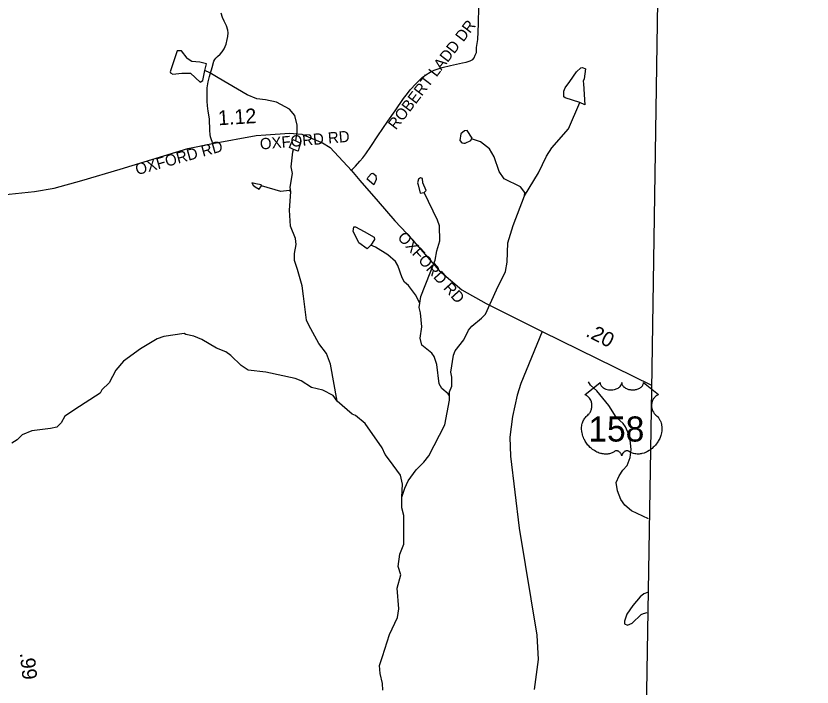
# Model space of a CAD drawing. Extents: x 1950930 to 2061844, y 904556 to 1017002.
# Drawn here: x 2053542 to 2060288, y 937857 to 943545 of the extents above; entities that cross this region are included whole.
import ezdxf

# ---------------------------------------------------------------- set-up
doc = ezdxf.new("R2010")
doc.units = 0
for name, color, linetype in [('Exist Boundary Political CountyLine', 7, 'Continuous'), ('Exist Hydrographic Creek Single Shore', 7, 'Continuous'), ('Exist Hydrographic Misc Water Feature', 7, 'Continuous'), ('Exist Road Non-System Type 51', 7, 'Continuous'), ('Exist Road Non-System Type 51 Label', 7, 'Continuous'), ('Exist Road Primary US Attributed', 7, 'Continuous'), ('Exist Road Primary US Mileage Hundredths English Label', 7, 'Continuous'), ('Exist Road Primary US Shield CELL', 7, 'Continuous'), ('Exist Road Primary US Shield Number Label', 7, 'Continuous'), ('Exist Road Primary US Structure Standard Bridge CELL', 7, 'Continuous'), ('Exist Road Secondary Type 51 Attributed', 7, 'Continuous')]:
    doc.layers.add(name, color=color, linetype=linetype)

msp = doc.modelspace()

# ---------------------------------------------------------------- linework, layer by layer
at = {"layer": 'Exist Boundary Political CountyLine'}
msp.add_lwpolyline([(2059856.6, 1016190.3), (2059992.1, 1014583.5), (2060287.9, 1010619.4), (2060242.2, 1008370.9), (2060207.5, 1006770.5), (2060178.3, 1005306.3), (2060151, 1003993.9), (2060126.7, 1003051.7), (2060085.9, 1001469.5), (2060082.6, 1001042.9), (2059970.1, 996247.2), (2059900.3, 992964.9), (2059780.5, 986400.7), (2059706.7, 983126.5), (2059583, 976558.1), (2059387.4, 966719.6), (2059309.7, 963431.4), (2059197.6, 956451.1), (2059161.2, 955539), (2058926.7, 940379.5), (2058724.8, 928102.2), (2058408.1, 910016.3), (2058297.2, 904795.7)], dxfattribs=at)
at = {"layer": 'Exist Hydrographic Creek Single Shore'}
for points in [[(2056263.3, 940280.9), (2056229.2, 940328.8), (2056143.1, 940372.6), (2056047.1, 940396.3), (2055959, 940452.3), (2055907, 940472), (2055658.7, 940525.8), (2055510.7, 940543.3), (2055450.8, 940583.2), (2055362.7, 940667.1), (2055320.3, 940699.1), (2055242.6, 940730.9), (2055118.4, 940802.8), (2055050.4, 940830.4), (2054982.1, 940846.3), (2054966.2, 940854.5), (2054794.4, 940828.2), (2054738.2, 940810), (2054598.6, 940723.6), (2054454.7, 940619.3), (2054388.8, 940543.2), (2054331.1, 940435.1), (2054269.1, 940375.1), (2054255.2, 940349.1), (2054041.6, 940208.8), (2053979.4, 940168.4), (2053957.4, 940152.5), (2053925.7, 940096.4), (2053889.8, 940060.3), (2053833.8, 940048.4), (2053675.9, 940030), (2053593.8, 939994), (2053551.9, 939953.8), (2053508, 939925.8)], [(2056812.8, 939467.8), (2056816.4, 939575.7), (2056800.2, 939651.9), (2056706.1, 939779.5), (2056670, 939827.5), (2056643.9, 939885.5), (2056501.5, 940091.2), (2056419.6, 940159.2), (2056391.6, 940169), (2056263.3, 940280.9)], [(2056651.9, 937831.4), (2056647.8, 937887.6), (2056627.6, 937971.4), (2056623.4, 938039.4), (2056649.3, 938115.6), (2056707, 938303.8), (2056774.6, 938447.7), (2056786.6, 938519.7), (2056772.2, 938695.9), (2056802.1, 938807.8), (2056781.9, 938879.8), (2056793.6, 938983.9), (2056829.5, 939067.8), (2056828.9, 939312), (2056812.9, 939375.9), (2056812.8, 939467.8)]]:
    msp.add_lwpolyline(points, dxfattribs=at)
at = {"layer": 'Exist Hydrographic Misc Water Feature'}
for points in [[(2054991.9, 943186.4), (2054943.7, 943248.5), (2054907.9, 943248.2), (2054848.1, 943070.3), (2054852.2, 943062), (2054872, 943052.1), (2054948, 943060.4)], [(2055142, 943082.6), (2055156, 943138.7), (2055099.8, 943152.7), (2055032.1, 943160.3), (2054991.9, 943184.5), (2054991.9, 943186.4)], [(2058236.1, 942988.6), (2058292, 943072.4), (2058327.8, 943104.5), (2058344, 943108.7), (2058368, 943096.8), (2058356.1, 943012.7), (2058348.1, 942992.5), (2058350.3, 942970.8)], [(2054948, 943060.4), (2055020.2, 943060.5), (2055104.2, 942982.6), (2055126.2, 942998.6), (2055142, 943082.6)], [(2055913.3, 942486.1), (2055925, 942562.3), (2055924.9, 942618.1), (2055904.9, 942700.2), (2055860.8, 942754), (2055750.4, 942813.7), (2055656.7, 942833.7), (2055584.6, 942841.4), (2055500.4, 942877.3), (2055254.3, 943020.9), (2055184, 943062.7), (2055142, 943082.6)], [(2058320.4, 942812.6), (2058196.6, 942852.2), (2058184.3, 942860.4), (2058184.3, 942908.3), (2058196.3, 942936.2), (2058236.1, 942988.6)], [(2058350.3, 942970.8), (2058362.7, 942792.7), (2058320.4, 942812.6)], [(2057849.9, 942021.7), (2057969.7, 942216.1), (2058037.3, 942356.1), (2058083.1, 942428.3), (2058222.9, 942588.5), (2058320.4, 942812.6)], [(2057343.1, 942570.7), (2057311.1, 942546.7), (2057303.1, 942490.8), (2057321.3, 942468.7), (2057337, 942466.8)], [(2057403.1, 942502.8), (2057407.1, 942508.9), (2057366.8, 942574.8), (2057343.1, 942570.7)], [(2055893.4, 942414), (2055861.3, 942430.1), (2055889.2, 942498.1), (2055913.3, 942486.1)], [(2057337, 942466.8), (2057349.2, 942466.8), (2057395.3, 942490.8), (2057403.1, 942502.8)], [(2057849.9, 942021.7), (2057854, 942047.8), (2057817.9, 942095.8), (2057677.6, 942163.4), (2057637.6, 942227.2), (2057595.5, 942351.1), (2057553.3, 942419.3), (2057479, 942478.9), (2057403.1, 942502.8)], [(2055943.3, 942432.3), (2055933.4, 942398.1), (2055893.4, 942414)], [(2055913.3, 942486.1), (2055953.2, 942466.2), (2055943.3, 942432.3)], [(2055869.9, 942054.2), (2055865.8, 942094), (2055885.6, 942210), (2055873.6, 942266.1), (2055889.4, 942394.1), (2055893.4, 942414)], [(2056574, 942113.4), (2056517.6, 942163.1), (2056525.8, 942177.4)], [(2056525.8, 942177.4), (2056553.7, 942209.3), (2056565.6, 942213.3), (2056591.7, 942193.4), (2056593.6, 942159.3)], [(2056593.6, 942159.3), (2056574, 942113.4)], [(2056989.8, 942132), (2056985.6, 942166.2), (2056969.7, 942174.1), (2056953.7, 942162), (2056945.8, 942130), (2056949.7, 942114.1)], [(2055574, 942123.6), (2055542, 942129.5), (2055551.8, 942111.6), (2055569.8, 942095.5)], [(2055569.8, 942095.5), (2055601.9, 942077.4), (2055623.8, 942105.5)], [(2055623.8, 942105.5), (2055619.7, 942113.5), (2055574, 942123.6)], [(2055869.9, 942054.2), (2055858, 942065.9), (2055785.9, 942057.9), (2055623.8, 942105.5)], [(2056949.7, 942114.1), (2056966, 942044.2), (2057001.9, 942050.1)], [(2057001.9, 942050.1), (2057018, 942066.1), (2056989.8, 942132)], [(2056263.3, 940280.9), (2056208.7, 940592.8), (2056172.6, 940684.8), (2056108.3, 940768.4), (2056024, 940924.4), (2056003.9, 940968.2), (2055979.5, 941170.2), (2055967.5, 941256.4), (2055929.1, 941396.3), (2055903.1, 941472), (2055903, 941532), (2055916.7, 941608.2), (2055910.6, 941660.2), (2055868.4, 941762.1), (2055860.4, 941898.2), (2055869.9, 942054.2)], [(2056963.7, 941110), (2056971.7, 941166), (2057094.9, 941474.2), (2057108.7, 941554.3), (2057132.8, 941640.4), (2057130.5, 941766.5), (2057114.5, 941814.4), (2057001.9, 942050.1)], [(2057217.1, 940324.4), (2057214.9, 940360.6), (2057236.9, 940406.7), (2057234.8, 940482.6), (2057226.9, 940526.7), (2057248.6, 940670.7), (2057264.4, 940706.7), (2057336.2, 940798.8), (2057376, 940882.9), (2057403.9, 940914.9), (2057487.8, 940985), (2057520, 941019.1), (2057613.5, 941223.2), (2057691.2, 941379.5), (2057705, 941459.6), (2057708.7, 941623.6), (2057754.4, 941769.6), (2057849.9, 942021.7)], [(2056428.5, 941665.2), (2056400.7, 941717), (2056404.5, 941756.9), (2056420.6, 941756.9), (2056492.6, 941719.3)], [(2056492.6, 941719.3), (2056576.6, 941669.4), (2056580.8, 941649.3), (2056548.9, 941601.4)], [(2056548.9, 941601.4), (2056518.8, 941571.1), (2056448.6, 941621.2), (2056428.5, 941665.2)], [(2056963.7, 941110), (2056927.4, 941182), (2056867.4, 941260), (2056835.5, 941289.9), (2056815.2, 941325.8), (2056777, 941429.6), (2056757.1, 941463.8), (2056692.9, 941519.6), (2056589, 941585.4), (2056548.9, 941601.4)], [(2057217.1, 940324.4), (2057203.1, 940342.5), (2057151.1, 940386.5), (2057127.1, 940428.4), (2057108.8, 940590.5), (2057086.6, 940658.3), (2057066.5, 940686.2), (2056980.3, 940754), (2056968.4, 940814), (2056980.2, 940910.2), (2056969.9, 941030.2), (2056959.7, 941074), (2056963.7, 941110)], [(2058903.1, 939284.1), (2058756.9, 939351.4), (2058700.8, 939399.5), (2058666.7, 939447.1), (2058638.7, 939519.2), (2058628.4, 939591.3), (2058652.5, 939647.3), (2058684.3, 939695.2), (2058720.3, 939735.4), (2058747.9, 939803.4), (2058755.9, 939871.5), (2058743.7, 939979.4), (2058707.7, 940063.2), (2058687.6, 940091.2), (2058627.4, 940145.2), (2058567.1, 940244.9), (2058463, 940368.8), (2058410.9, 940416.9), (2058394.7, 940444.8)], [(2056812.8, 939467.8), (2056836.7, 939543.8), (2056864.5, 939603.9), (2056934.4, 939698), (2056998.1, 939762.3), (2057041.9, 939818.1), (2057175.6, 940078.5), (2057215.1, 940288.7), (2057217.1, 940324.4)], [(2058893, 938660.1), (2058862.1, 938647.6), (2058832.1, 938623.6), (2058770.5, 938547.5)], [(2058770.5, 938547.5), (2058718.4, 938475.4), (2058698.5, 938417.4), (2058698.7, 938393.4), (2058722.8, 938383.4), (2058762.8, 938399.3), (2058838.5, 938471.6), (2058858.6, 938479.7)], [(2058858.6, 938479.7), (2058890.2, 938489.6)]]:
    msp.add_lwpolyline(points, dxfattribs=at)
at = {"layer": 'Exist Road Non-System Type 51'}
for points in [[(2055206.2, 942471.9), (2055196, 942502.5), (2055191.9, 942519.9), (2055188.6, 942539.9), (2055185.2, 942573.9), (2055182, 942672.7), (2055171.1, 942737.4), (2055165.4, 942783.1), (2055163.6, 942822.9), (2055162, 942866.1), (2055163.2, 942934.6), (2055171.5, 942986.9), (2055181.5, 943031.8), (2055204, 943108.1), (2055220.1, 943162.5), (2055226.8, 943174.9), (2055236.8, 943187.4), (2055250.9, 943200.7), (2055273.2, 943222.2), (2055290.8, 943240.5), (2055307.2, 943267.1), (2055323.1, 943305.2), (2055333, 943344.3), (2055337.1, 943371.7), (2055340.1, 943401.1), (2055337.6, 943425.2), (2055326, 943460.1), (2055306, 943500.8), (2055293.6, 943530.7), (2055280.2, 943568)], [(2056380.9, 942233.4), (2056418.5, 942273.2), (2056455.6, 942314.1), (2056480.1, 942341.5), (2056506.9, 942377.1), (2056549.1, 942437.2), (2056607.8, 942529.9), (2056693.1, 942653.1), (2056755.4, 942742.1), (2056825.9, 942844.5), (2056858.5, 942888.2), (2056883.8, 942917.9), (2056934.1, 942973.6), (2056985.4, 943022.6), (2057016.5, 943046.3), (2057050.6, 943067.8), (2057085.5, 943084.9), (2057152.2, 943109.4), (2057225, 943126.4), (2057274.4, 943137.5), (2057326.8, 943147.2), (2057356.8, 943152.1), (2057389.8, 943164.7), (2057413, 943176.3), (2057424.8, 943188.9), (2057434.4, 943213.2), (2057443.1, 943236.4), (2057445.1, 943276.2), (2057456.8, 943344.1), (2057460.6, 943477), (2057463.5, 943626.4)]]:
    msp.add_lwpolyline(points, dxfattribs=at)
at = {"layer": 'Exist Road Primary US Attributed'}
msp.add_line((2057999.7, 940871.8), (2058927.3, 940414.8), dxfattribs=at)
msp.add_lwpolyline([(2052769.8, 941968.1), (2053265.8, 942011.1), (2053700.3, 942056.7), (2053867.3, 942086.8), (2054100.5, 942151.5), (2054423.9, 942247.9), (2054999.3, 942420.3), (2055208.4, 942465.4), (2055578, 942530.6), (2055659.2, 942538.1), (2055859.3, 942550.2), (2055963.1, 942542.7), (2056140.9, 942470.4), (2056204.8, 942430.5), (2056386.6, 942234.7), (2056456.1, 942151.6), (2056611.8, 941971.6), (2056751.8, 941809), (2056855.6, 941700.6), (2057126.8, 941388.2), (2057321.1, 941224.5), (2057527.3, 941107), (2057999.7, 940871.8)], dxfattribs=at)
at = {"layer": 'Exist Road Primary US Shield CELL'}
msp.add_lwpolyline([(2058491.2, 940437.5), (2058491.6, 940432.2), (2058492.9, 940425.9), (2058493.9, 940422.6), (2058496.8, 940416.4), (2058501.7, 940409), (2058508.5, 940401.8), (2058516.2, 940395.5), (2058521.3, 940392.2), (2058530.1, 940387.4), (2058540, 940383.3), (2058551.1, 940380.1), (2058562.4, 940377.8), (2058574.8, 940376.4), (2058587, 940376.2), (2058600.3, 940377.2), (2058614.8, 940380), (2058621.6, 940381.7), (2058629.1, 940384.3), (2058636.1, 940387.2), (2058643.8, 940391.3), (2058649.9, 940395.3), (2058654.8, 940398.8), (2058661.6, 940405.3), (2058667, 940412.1), (2058669.3, 940415.9), (2058671.3, 940419.5), (2058674, 940427.3), (2058674.7, 940430.7), (2058675.3, 940437.8), (2058675.7, 940431.8), (2058676.3, 940428.1), (2058677.3, 940424.4), (2058678.8, 940420.6), (2058681.6, 940415.1), (2058684.6, 940410.5), (2058690.3, 940403.8), (2058693.9, 940400.4), (2058697.2, 940397.8), (2058705.9, 940391.8), (2058716.1, 940386.6), (2058721.1, 940384.4), (2058726.3, 940382.6), (2058732.8, 940380.6), (2058739.6, 940379), (2058746.3, 940377.9), (2058753.1, 940376.9), (2058760.1, 940376.3), (2058765.8, 940376.2), (2058772.8, 940376.3), (2058779.2, 940376.6), (2058785.8, 940377.4), (2058793.1, 940378.6), (2058799, 940379.9), (2058806.7, 940382), (2058813.7, 940384.5), (2058819.9, 940387.1), (2058827.8, 940391.3), (2058834.3, 940395.3), (2058839, 940399.1), (2058844.6, 940404.3), (2058849.9, 940410.5), (2058853.1, 940414.9), (2058855.3, 940419.6), (2058857.3, 940424.4), (2058858.6, 940429.6), (2058859.2, 940434.1), (2058859.3, 940437.9), (2058987.9, 940335.5), (2058984.9, 940334.3), (2058977.9, 940330.9), (2058972.3, 940327.6), (2058963.5, 940321.4), (2058959.7, 940318), (2058955.9, 940314.4), (2058952.4, 940310.6), (2058949.3, 940307), (2058945.6, 940301.9), (2058942.3, 940296.7), (2058939, 940291), (2058936.6, 940286.1), (2058932.7, 940275.7), (2058930.8, 940269.2), (2058929.5, 940263.7), (2058928, 940252.2), (2058927.6, 940246.7), (2058927.6, 940241.3), (2058927.9, 940235.6), (2058928.5, 940230.1), (2058929.5, 940224.4), (2058930.4, 940219.4), (2058932, 940213.3), (2058934.2, 940206.1), (2058937.1, 940199.2), (2058942.9, 940188), (2058950.5, 940176.7), (2058955.9, 940170.3), (2058961.2, 940164.8), (2058969.1, 940158.1), (2058973.4, 940154.3), (2058978.4, 940149.4), (2058986.4, 940140), (2058989.7, 940135.6), (2058993, 940130.7), (2058996, 940125.6), (2058999.1, 940120.1), (2059001.5, 940115.3), (2059006, 940104.3), (2059009.3, 940093.6), (2059010.8, 940088), (2059013.2, 940075.4), (2059014.1, 940069.1), (2059015.1, 940056.8), (2059015.2, 940041.9), (2059014, 940027.8), (2059011.4, 940011.3), (2059009.2, 940001.4), (2059005.8, 939989.9), (2059002.5, 939980), (2058996.6, 939965.3), (2058991.4, 939954.7), (2058984.7, 939942.2), (2058980, 939934.7), (2058974.6, 939926.7), (2058967.9, 939917.4), (2058960, 939907.5), (2058950.5, 939897.1), (2058942.8, 939889.4), (2058932.8, 939880.5), (2058926.7, 939875.4), (2058918.1, 939868.9), (2058906.2, 939861), (2058894.5, 939854.2), (2058884.6, 939849.1), (2058875.8, 939845.3), (2058864.4, 939841), (2058845.4, 939835.8), (2058838.5, 939834.3), (2058830.3, 939833.1), (2058822.6, 939832.4), (2058815.2, 939831.9), (2058805.1, 939831.9), (2058795.2, 939832.7), (2058785.8, 939834), (2058776, 939836.1), (2058765.7, 939839.1), (2058756.4, 939842.8), (2058747, 939847.4), (2058731.1, 939857.4), (2058726.5, 939859.9), (2058723.9, 939860.5), (2058717.8, 939860.8), (2058712, 939859.6), (2058706.1, 939857.3), (2058702.5, 939855.4), (2058697.7, 939852.3), (2058694.1, 939849.4), (2058689.7, 939845.2), (2058686.7, 939841.7), (2058684.3, 939839), (2058679.9, 939831.9), (2058678.3, 939828.6), (2058676.6, 939824.2), (2058675.1, 939817.8), (2058673.1, 939825.9), (2058670.7, 939831.2), (2058668, 939835.8), (2058665.2, 939839.8), (2058660.7, 939845), (2058656.7, 939848.8), (2058651.8, 939852.8), (2058646.6, 939855.9), (2058642.5, 939858), (2058638.7, 939859.5), (2058634.1, 939860.6), (2058630.3, 939860.9), (2058627.2, 939860.8), (2058622.9, 939859.9), (2058617.1, 939855.7), (2058611.5, 939851.9), (2058605.5, 939848.2), (2058598.4, 939844.4), (2058593.2, 939841.9), (2058586.9, 939839.5), (2058579.6, 939837.1), (2058571.7, 939835), (2058563.6, 939833.4), (2058556.5, 939832.3), (2058548.8, 939831.6), (2058541.9, 939831.4), (2058534.7, 939831.4), (2058527.9, 939832), (2058520.1, 939832.7), (2058510.4, 939834.1), (2058502.3, 939835.9), (2058493.8, 939838.2), (2058485.1, 939840.9), (2058475.8, 939844.5), (2058464.1, 939849.6), (2058455.9, 939853.8), (2058443.1, 939861.2), (2058428.1, 939871.6), (2058416.7, 939880.8), (2058408.4, 939888.3), (2058396.2, 939900.7), (2058389, 939908.9), (2058377.7, 939923.5), (2058370.5, 939934), (2058365.8, 939941.8), (2058359, 939954.2), (2058355.2, 939962.1), (2058350.4, 939973.5), (2058346.5, 939983.9), (2058343.3, 939993.7), (2058341.6, 940000.1), (2058339.2, 940011.1), (2058337.7, 940018.9), (2058336.3, 940029.6), (2058335.5, 940040.9), (2058335.3, 940051.3), (2058335.6, 940060), (2058336.6, 940070.1), (2058338.3, 940080.8), (2058340.3, 940090), (2058342.2, 940096.6), (2058344.9, 940104.7), (2058348.5, 940113.6), (2058352.8, 940122.1), (2058356.9, 940129.2), (2058362, 940136.8), (2058367, 940143.2), (2058373.5, 940150.4), (2058380.4, 940156.9), (2058386.6, 940162), (2058394.1, 940169.3), (2058398, 940173.7), (2058402.6, 940179.8), (2058406.3, 940185.5), (2058409.3, 940190.6), (2058413.2, 940198.2), (2058415.6, 940203.8), (2058418.5, 940212.4), (2058420, 940218.5), (2058421.5, 940226.3), (2058422.5, 940233.7), (2058422.9, 940242.9), (2058422.7, 940250.5), (2058421.7, 940259.4), (2058420, 940267.9), (2058418, 940275.4), (2058414.8, 940283.9), (2058411.9, 940290.1), (2058407, 940298.5), (2058401.5, 940306.4), (2058395.8, 940312.7), (2058390.1, 940318.4), (2058384.7, 940322.7), (2058379.5, 940326.4), (2058372.9, 940330.4), (2058366.6, 940333.5), (2058362.7, 940335.1)], close=True, dxfattribs=at)
at = {"layer": 'Exist Road Secondary Type 51 Attributed'}
msp.add_lwpolyline([(2057999.7, 940871.8), (2057819.1, 940429.1), (2057789, 940331.3), (2057749.9, 940149.1), (2057728.1, 939975.2), (2057732.6, 939814.1), (2057807, 939205), (2057956.7, 938297.9), (2057966.9, 938091.7), (2057933.4, 937835.8)], dxfattribs=at)

# ---------------------------------------------------------------- texts
at = {"layer": 'Exist Road Non-System Type 51 Label'}
for s, rotation, p in [('  ROBERT LADD DR', 52.54392, (2056718.4, 942517.8)), ('  ROBERT LADD DR', 52.54392, (2056718.4, 942517.8)), ('  OXFORD RD', 5.01515, (2055543.1, 942406.1)), ('  OXFORD RD', 15.61979, (2054500.8, 942176.5)), ('  OXFORD RD', 15.61979, (2054500.8, 942176.5)), ('  OXFORD RD', 312.25279, (2056722, 941716.3))]:
    msp.add_text(s, height=95, rotation=rotation, dxfattribs=at).set_placement(p)
at = {"layer": 'Exist Road Primary US Mileage Hundredths English Label'}
for s, rotation, p in [('1.12', 3.44509, (2055257.8, 942618.1)), ('.20', 333.05647, (2058362.8, 940834.9))]:
    msp.add_text(s, height=125, rotation=rotation, dxfattribs=at).set_placement(p)
at = {"layer": 'Exist Road Primary US Shield Number Label'}
msp.add_text('158', height=212.5, dxfattribs=at).set_placement((2058392.4, 939938.2))
at = {"layer": 'Exist Road Primary US Structure Standard Bridge CELL'}
msp.add_text('.99', height=125, rotation=276.33486, dxfattribs=at).set_placement((2053574.1, 938144.8))

doc.saveas('drawing.dxf')
